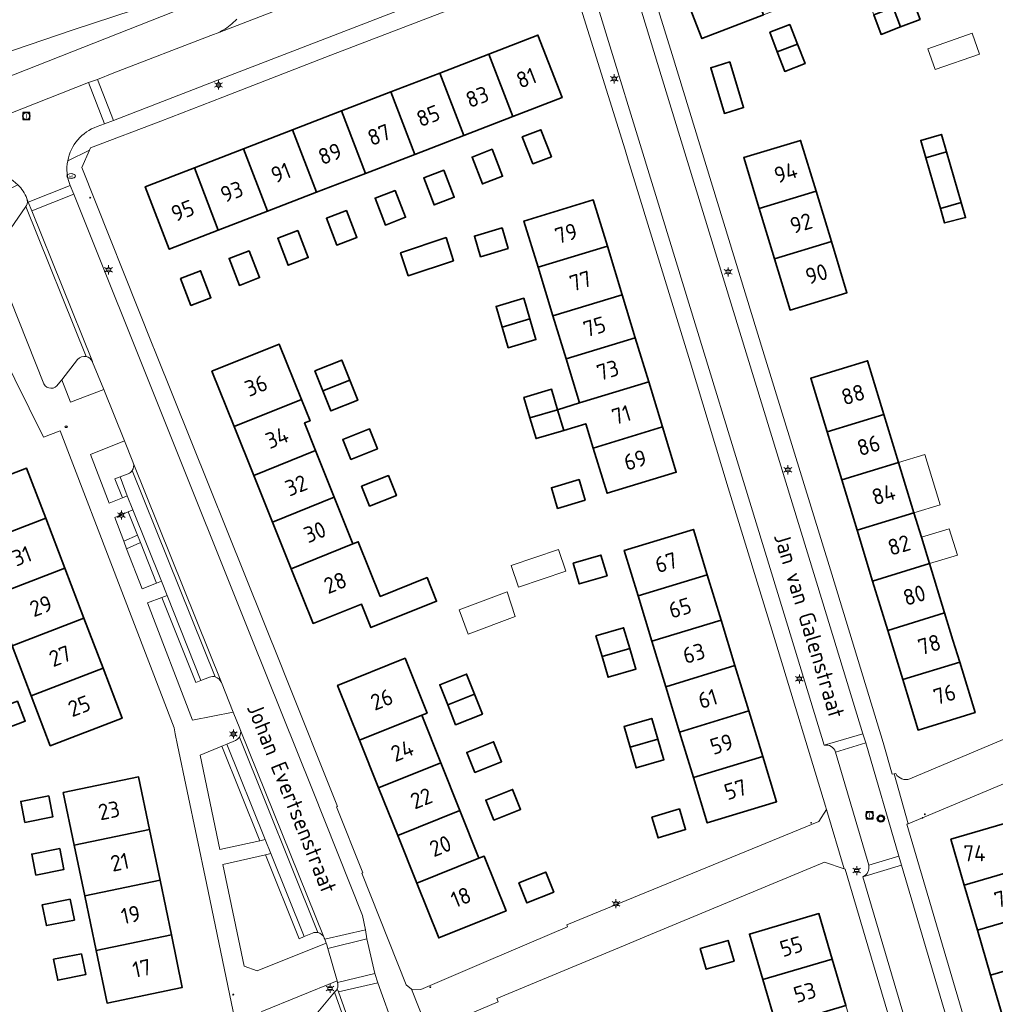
# Model space of a CAD drawing. Header units: metres. Extents: x 140853 to 145288, y 474558 to 480269.
# Tile 263 of 428: x 143783 to 143892, y 479034 to 479144. Entities that reach past the tile are written whole.
import ezdxf
from ezdxf.enums import TextEntityAlignment as Align

# ---------------------------------------------------------------- set-up
doc = ezdxf.new("R2010")
doc.units = ezdxf.units.M
doc.header["$MEASUREMENT"] = 0
for name, color, linetype, lineweight in [('B-WE-GR-BEPLANTING_CULTUUR_HEESTERS-G', 90, 'Continuous', 18), ('B-WE-GR-BOUWLAND-G', 80, 'Continuous', 13), ('B-WE-GR-GRAS_KRUIDENRIJK-G', 80, 'Continuous', 18), ('B-WE-KL-ET_LS_OV_LICHTMAST-S', 190, 'Continuous', 18), ('B-WE-KL-WATER_BRANDLEIDING_PUT-S', 150, 'Continuous', 18), ('B-WE-KL-WATER_PUT-S', 170, 'Continuous', 18), ('B-WE-OG-BEBOUWING-G', 7, 'Continuous', 35), ('B-WE-OG-BEBOUWING_BIJGEBOUW-G', 7, 'Continuous', 18), ('B-WE-OG-BEBOUWING_HUISNUMMER-T18', 10, 'Continuous', 18), ('B-WE-OG-BEBOUWING_STRAATNAAM-T18', 10, 'Continuous', 18), ('B-WE-OG-TERREIN_ERF-G', 7, 'Continuous', 18), ('B-WE-RI-DRAINAGE_PUT-S', 90, 'Continuous', 18), ('B-WE-RI-GWA_RIOOLPUT-S', 30, 'Continuous', 18), ('B-WE-VH-GOOT-G', 170, 'Continuous', 18), ('B-WE-VH-ONVERHARD-G', 252, 'Continuous', 18), ('B-WE-VH-VERHARDING_BETONSTRAATSTEEN-G', 252, 'Continuous', 18), ('B-WE-VH-VERHARDING_STRAATBAKSTEEN-G', 252, 'Continuous', 18), ('B-WE-VH-VERHARDING_TEGEL-G', 252, 'Continuous', 18), ('X-XX-XX-ALGEMEEN-S', 7, 'Continuous', 18)]:
    doc.layers.add(name, color=color, linetype=linetype, lineweight=lineweight)
doc.styles.add('NLCS-ISO', font='txt')

# ---------------------------------------------------------------- blocks, each defined once
blk = doc.blocks.new('SIE-WEG_AFVALBAK_TYPE_01')
for radius in [0.25, 0.156]:
    blk.add_circle((0, 0), radius)
blk = doc.blocks.new('B-SIE-WEG_LICHTMAST-SO')
at = {"ltscale": 0.1}
for p, q in [((-1.1, 0.63), (-2.19, 1.27)), ((0, 1.27), (0, 2.53)), ((1.1, 0.63), (2.19, 1.27)), ((-1.1, -0.63), (-2.19, -1.27)), ((0, -1.27), (0, -2.53)), ((1.1, -0.63), (2.19, -1.27))]:
    blk.add_line(p, q, dxfattribs=at)
at = {"flags": 128}
for points in [[(-1.16, 0.5), (1.16, 0.5)], [(-1.16, -0.5), (1.16, -0.5)]]:
    blk.add_lwpolyline(points, dxfattribs=at)
at = {"ltscale": 0.1}
blk.add_circle((0, 0), 1.27, dxfattribs=at)
at = {"style": 'NLCS-ISO'}
blk.add_attdef('TYPE', text='', height=1.8, dxfattribs=at).set_placement((0, 2.53), align=Align.BOTTOM_CENTER)
blk = doc.blocks.new('SRI-PUT_INSPECTIE-SO')
at = {"lineweight": -3, "flags": 128}
blk.add_lwpolyline([(-2, -2), (2, -2), (2, 2), (-2, 2)], close=True, dxfattribs=at)
at = {"lineweight": -3, "ltscale": 1.5}
blk.add_circle((0, 0), 2, dxfattribs=at)
at = {"ltscale": 0.1, "style": 'NLCS-ISO'}
blk.add_text('I', height=2.5, dxfattribs=at).set_placement((0, -0.01), align=Align.MIDDLE_CENTER)
blk = doc.blocks.new('SKL-WATERLEIDINGPUT-SO')
at = {"color": 0, "linetype": 'ByBlock', "lineweight": 18}
blk.add_ellipse((0, 0), major_axis=(2.5, 0), ratio=0.54, dxfattribs=at)
at = {"color": 0, "linetype": 'ByBlock', "lineweight": 18, "style": 'NLCS-ISO'}
blk.add_text('wl', height=1.8, dxfattribs=at).set_placement((0, 0), align=Align.MIDDLE_CENTER)
blk = doc.blocks.new('SIE-WEG_STRAATPOT_BRANDKRAAN-SO')
blk.add_ellipse((0, 0), major_axis=(-0.729, 0), ratio=0.685994)
at = {"style": 'NLCS-ISO'}
blk.add_text('BR', height=0.4, dxfattribs=at).set_placement((-0.3, -0.15))
blk = doc.blocks.new('SRI-DRAIN_PUT-SO')
at = {"lineweight": -3}
for radius in [2, 1.5]:
    blk.add_circle((0, 0), radius, dxfattribs=at)

msp = doc.modelspace()

# ---------------------------------------------------------------- linework, layer by layer
at = {"layer": 'B-WE-GR-BEPLANTING_CULTUUR_HEESTERS-G', "ltscale": 0.2, "flags": 128}
for points in [[(143794.515, 479092.853), (143795.429, 479093.207), (143795.429, 479093.207, 0.1527418), (143795.876, 479093.56), (143795.876, 479093.56, 0.2370576), (143795.998, 479094.42), (143795.998, 479094.42), (143795.957, 479094.523), (143795.015, 479096.886), (143791.211, 479095.353), (143793.296, 479089.902), (143794.79, 479090.519), (143793.948, 479092.627), (143794.515, 479092.853)], [(143799.209, 479079.36), (143797.578, 479078.743), (143802.619, 479065.625), (143807.193, 479066.522), (143805.854, 479069.854), (143805.854, 479069.854, 0.2268767), (143805.157, 479070.466), (143805.157, 479070.466, 0.1463293), (143804.542, 479070.456), (143804.542, 479070.456), (143803.575, 479070.072), (143802.982, 479069.837), (143799.209, 479079.36)], [(143817.428, 479041.124), (143817.375, 479041.235), (143817.356, 479041.281), (143817.356, 479041.281, 0.242944), (143816.651, 479041.86), (143816.651, 479041.86, 0.1488723), (143816.073, 479041.81), (143816.073, 479041.81), (143815.131, 479041.428), (143814.56, 479041.175), (143810.81, 479050.542), (143806.023, 479049.477), (143808.392, 479038.093), (143809.873, 479037.593), (143817.594, 479040.686), (143817.428, 479041.124)], [(143818.833, 479035.564, 0.1643035), (143818.868, 479036.264), (143818.868, 479036.264), (143818.817, 479036.473), (143810.383, 479033.031), (143809.702, 479031.802), (143812.166, 479019.825), (143818.703, 479021.14), (143815.304, 479030.593), (143815.304, 479030.593, -0.1079524), (143815.339, 479031.399), (143815.339, 479031.399), (143818.531, 479035.175), (143818.786, 479035.471), (143818.833, 479035.564)]]:
    msp.add_lwpolyline(points, format="xyb", close=True, dxfattribs=at)
for points in [[(143794.926, 479085.669), (143796.468, 479086.312), (143795.422, 479088.935), (143793.914, 479088.297), (143794.926, 479085.669)], [(143798.598, 479080.973), (143796.795, 479085.494), (143795.255, 479084.814), (143796.984, 479080.321), (143798.598, 479080.973)], [(143805.897, 479062.716), (143803.48, 479061.711), (143805.675, 479051.151), (143810.144, 479052.133), (143805.897, 479062.716)]]:
    msp.add_lwpolyline(points, close=True, dxfattribs=at)
at = {"layer": 'B-WE-GR-BOUWLAND-G', "ltscale": 0.2, "flags": 128}
msp.add_lwpolyline([(143718.163, 479192.042), (143694.229, 479134.107), (143688.383, 479104.453), (143695.601, 479108.208), (143699.358, 479110.194), (143716.619, 479118.348), (143721.697, 479120.438), (143730.989, 479123.855), (143731.953, 479124.263), (143756.835, 479131.816), (143789.147, 479142.82), (143805.209, 479148.133)], dxfattribs=at)
at = {"layer": 'B-WE-GR-GRAS_KRUIDENRIJK-G', "ltscale": 0.2, "flags": 128}
for points in [[(143805.209, 479148.133), (143789.147, 479142.82), (143756.835, 479131.816), (143731.953, 479124.263), (143730.989, 479123.855), (143721.697, 479120.438), (143716.619, 479118.348), (143699.358, 479110.194), (143695.601, 479108.208), (143688.383, 479104.453), (143694.229, 479134.107), (143718.163, 479192.042)], [(143683.265, 479146.806), (143662.801, 479095.308), (143662.395, 479094.545), (143662.041, 479093.834), (143660.875, 479091.647), (143660.266, 479090.63), (143659.759, 479089.562), (143659.151, 479088.291), (143658.399, 479087.806), (143655.085, 479079.305), (143695.925, 479099.317), (143717.877, 479109.833), (143738.297, 479119.533), (143766.171, 479131.376), (143803.03, 479145.875)], [(143803.03, 479145.875), (143766.171, 479131.376), (143738.297, 479119.533), (143717.877, 479109.833), (143695.925, 479099.317), (143655.085, 479079.305)]]:
    msp.add_lwpolyline(points, dxfattribs=at)
msp.add_lwpolyline([(143651.267, 479072.687), (143669.533, 479081.712), (143670.487, 479082.19), (143681.672, 479087.724), (143682.627, 479088.196), (143720.121, 479106.658), (143722.103, 479107.634), (143723.047, 479108.105), (143737.534, 479115.198), (143738.527, 479115.608), (143775.048, 479130.693), (143776.041, 479131.08), (143790.999, 479136.979), (143791.982, 479137.33), (143793.839, 479138.049), (143804.677, 479142.243), (143805.67, 479142.626), (143805.67, 479142.626, 0.0110132), (143806.032, 479142.831), (143806.032, 479142.831, 0.063256), (143807.591, 479144.056)], format="xyb", dxfattribs=at)
for points in [[(143778.482, 479121.996), (143780.344, 479117.371), (143780.344, 479117.371, -0.1871796), (143780.497, 479118.114), (143780.497, 479118.114), (143783.954, 479123.087), (143784.04, 479123.218), (143784.04, 479123.218, 0.2036097), (143784.086, 479124.004), (143784.086, 479124.004, 0.1037219), (143783.091, 479125.51), (143783.091, 479125.51), (143778.071, 479123.018), (143778.482, 479121.996)], [(143790.734, 479106.312, 0.2785582), (143789.771, 479105.988), (143789.771, 479105.988), (143787.999, 479103.708), (143788.962, 479101.201), (143792.688, 479102.616), (143791.448, 479105.679), (143791.416, 479105.759), (143791.416, 479105.759, 0.2356781), (143790.734, 479106.312)]]:
    msp.add_lwpolyline(points, format="xyb", close=True, dxfattribs=at)
at = {"layer": 'B-WE-OG-BEBOUWING-G', "ltscale": 0.2, "flags": 128}
for points in [[(143864.384, 479150.107), (143857.483, 479147.484), (143859.639, 479141.9), (143866.518, 479144.535), (143865.274, 479147.784), (143864.384, 479150.107)], [(143881.048, 479145.381), (143881.882, 479143.198), (143884.065, 479144.034), (143883.233, 479146.218), (143881.048, 479145.381)], [(143881.882, 479143.198), (143881.048, 479145.381), (143878.863, 479144.544), (143879.699, 479142.361), (143881.882, 479143.198)], [(143868.078, 479140.413), (143870.327, 479141.275), (143869.467, 479143.449), (143867.251, 479142.6), (143868.078, 479140.413)], [(143835.807, 479140.162), (143838.494, 479133.171), (143843.991, 479135.292), (143841.293, 479142.28), (143835.807, 479140.162)], [(143868.078, 479140.413), (143868.905, 479138.227), (143871.186, 479139.101), (143870.327, 479141.275), (143868.078, 479140.413)], [(143838.494, 479133.171), (143835.807, 479140.162), (143830.311, 479138.04), (143832.998, 479131.051), (143838.494, 479133.171)], [(143862.772, 479139.273), (143860.627, 479138.626), (143862.167, 479133.523), (143864.308, 479134.18), (143862.772, 479139.273)], [(143827.501, 479128.93), (143832.998, 479131.051), (143830.311, 479138.04), (143824.815, 479135.918), (143827.501, 479128.93)], [(143824.815, 479135.918), (143819.319, 479133.796), (143822.005, 479126.81), (143827.501, 479128.93), (143824.815, 479135.918)], [(143813.823, 479131.674), (143816.508, 479124.689), (143822.005, 479126.81), (143819.319, 479133.796), (143813.823, 479131.674)], [(143816.508, 479124.689), (143813.823, 479131.674), (143808.327, 479129.553), (143811.012, 479122.569), (143816.508, 479124.689)], [(143840.704, 479127.87), (143842.793, 479128.677), (143841.626, 479131.699), (143839.54, 479130.885), (143840.704, 479127.87)], [(143872.42, 479124.822), (143870.691, 479130.505), (143864.329, 479128.569), (143866.058, 479122.886), (143872.42, 479124.822)], [(143887.008, 479129.235), (143886.447, 479131.166), (143884.125, 479130.493), (143884.693, 479128.536), (143887.008, 479129.235)], [(143808.327, 479129.553), (143802.831, 479127.431), (143805.515, 479120.448), (143811.012, 479122.569), (143808.327, 479129.553)], [(143836.165, 479129.503), (143833.916, 479128.638), (143835.075, 479125.624), (143837.324, 479126.488), (143836.165, 479129.503)], [(143888.655, 479123.556), (143887.008, 479129.235), (143884.693, 479128.536), (143886.331, 479122.892), (143888.655, 479123.556)], [(143802.831, 479127.431), (143797.335, 479125.309), (143800.019, 479118.328), (143805.515, 479120.448), (143802.831, 479127.431)], [(143830.754, 479127.159), (143828.505, 479126.294), (143829.664, 479123.28), (143831.913, 479124.144), (143830.754, 479127.159)], [(143825.307, 479124.909), (143823.058, 479124.044), (143824.217, 479121.03), (143826.466, 479121.894), (143825.307, 479124.909)], [(143874.133, 479119.194), (143872.42, 479124.822), (143866.058, 479122.886), (143867.77, 479117.258), (143874.133, 479119.194)], [(143841.296, 479116.3), (143849.06, 479118.667), (143847.482, 479123.842), (143839.715, 479121.474), (143841.296, 479116.3)], [(143886.331, 479122.892), (143886.804, 479121.262), (143889.148, 479121.857), (143888.655, 479123.556), (143886.331, 479122.892)], [(143819.861, 479122.659), (143817.612, 479121.794), (143818.771, 479118.78), (143821.02, 479119.644), (143819.861, 479122.659)], [(143837.96, 479118.392), (143837.277, 479120.702), (143834.181, 479119.787), (143834.863, 479117.477), (143837.96, 479118.392)], [(143814.414, 479120.409), (143812.165, 479119.544), (143813.324, 479116.53), (143815.573, 479117.394), (143814.414, 479120.409)], [(143825.92, 479117.929), (143826.775, 479115.353), (143831.831, 479117.03), (143831.009, 479119.617), (143825.92, 479117.929)], [(143849.06, 479118.667), (143841.296, 479116.3), (143842.959, 479110.855), (143850.72, 479113.22), (143849.06, 479118.667)], [(143867.77, 479117.258), (143869.516, 479111.521), (143875.878, 479113.457), (143874.133, 479119.194), (143867.77, 479117.258)], [(143808.967, 479118.158), (143806.718, 479117.293), (143807.877, 479114.279), (143810.126, 479115.143), (143808.967, 479118.158)], [(143801.281, 479115.047), (143802.44, 479112.033), (143804.689, 479112.897), (143803.53, 479115.912), (143801.281, 479115.047)], [(143837.29, 479109.61), (143840.387, 479110.525), (143839.705, 479112.836), (143836.608, 479111.921), (143837.29, 479109.61)], [(143842.959, 479110.855), (143844.428, 479106.049), (143852.185, 479108.413), (143850.72, 479113.22), (143842.959, 479110.855)], [(143837.29, 479109.61), (143837.972, 479107.299), (143841.07, 479108.214), (143840.387, 479110.525), (143837.29, 479109.61)], [(143807.279, 479098.472), (143814.821, 479101.5), (143812.327, 479107.692), (143804.792, 479104.666), (143807.279, 479098.472)], [(143844.428, 479106.049), (143845.932, 479101.125), (143853.686, 479103.488), (143852.185, 479108.413), (143844.428, 479106.049)], [(143817.228, 479102.474), (143820.228, 479103.671), (143819.335, 479105.91), (143816.335, 479104.713), (143817.228, 479102.474)], [(143873.649, 479097.89), (143880.018, 479099.836), (143878.185, 479105.836), (143871.816, 479103.89), (143873.649, 479097.89)], [(143820.228, 479103.671), (143817.228, 479102.474), (143818.12, 479100.236), (143821.121, 479101.432), (143820.228, 479103.671)], [(143847.478, 479096.065), (143855.228, 479098.432), (143853.686, 479103.488), (143845.932, 479101.125), (143843.495, 479100.353), (143844.178, 479098.042), (143846.644, 479098.795), (143847.478, 479096.065)], [(143840.398, 479099.438), (143843.495, 479100.353), (143842.813, 479102.663), (143839.716, 479101.748), (143840.398, 479099.438)], [(143814.821, 479101.5), (143807.279, 479098.472), (143809.472, 479093.011), (143816.406, 479095.795), (143815.171, 479098.88), (143815.777, 479099.126), (143814.821, 479101.5)], [(143840.398, 479099.438), (143841.08, 479097.127), (143844.178, 479098.042), (143843.495, 479100.353), (143840.398, 479099.438)], [(143880.018, 479099.836), (143873.649, 479097.89), (143875.289, 479092.522), (143881.658, 479094.468), (143880.018, 479099.836)], [(143820.328, 479094.781), (143823.329, 479095.977), (143822.436, 479098.216), (143819.436, 479097.019), (143820.328, 479094.781)], [(143847.478, 479096.065), (143849.021, 479091.014), (143856.769, 479093.376), (143855.228, 479098.432), (143847.478, 479096.065)], [(143809.472, 479093.011), (143811.566, 479087.794), (143818.498, 479090.568), (143816.406, 479095.795), (143809.472, 479093.011)], [(143883.376, 479088.845), (143881.658, 479094.468), (143875.289, 479092.522), (143877.007, 479086.899), (143883.376, 479088.845)], [(143786.192, 479088.22), (143784.053, 479093.815), (143776.011, 479090.739), (143772.975, 479089.578), (143773.925, 479087.094), (143776.961, 479088.254), (143778.149, 479085.146), (143786.192, 479088.22)], [(143822.442, 479089.555), (143825.443, 479090.751), (143824.55, 479092.99), (143821.55, 479091.793), (143822.442, 479089.555)], [(143846.584, 479090.242), (143845.901, 479092.553), (143842.805, 479091.638), (143843.487, 479089.327), (143846.584, 479090.242)], [(143813.661, 479082.576), (143820.584, 479085.356), (143818.498, 479090.568), (143811.566, 479087.794), (143813.661, 479082.576)], [(143885.119, 479083.141), (143884.219, 479086.088), (143883.376, 479088.845), (143877.007, 479086.899), (143878.75, 479081.195), (143885.119, 479083.141)], [(143788.332, 479082.626), (143786.192, 479088.22), (143778.149, 479085.146), (143780.289, 479079.55), (143788.332, 479082.626)], [(143860.236, 479081.896), (143858.684, 479086.976), (143850.947, 479084.613), (143852.496, 479079.532), (143860.236, 479081.896)], [(143820.584, 479085.356), (143813.661, 479082.576), (143816.12, 479076.452), (143821.53, 479078.624), (143822.592, 479075.979), (143829.951, 479078.934), (143828.889, 479081.579), (143823.637, 479079.47), (143821.178, 479085.595), (143820.584, 479085.356)], [(143849.018, 479081.781), (143848.335, 479084.092), (143845.238, 479083.177), (143845.92, 479080.866), (143849.018, 479081.781)], [(143880.435, 479075.679), (143886.805, 479077.625), (143885.119, 479083.141), (143878.75, 479081.195), (143880.435, 479075.679)], [(143790.471, 479077.031), (143788.332, 479082.626), (143780.289, 479079.55), (143782.429, 479073.955), (143790.471, 479077.031)], [(143852.496, 479079.532), (143854.045, 479074.451), (143861.788, 479076.816), (143860.236, 479081.896), (143852.496, 479079.532)], [(143887.737, 479074.574), (143886.805, 479077.625), (143880.435, 479075.679), (143882.121, 479070.163), (143888.49, 479072.109), (143887.737, 479074.574)], [(143784.568, 479068.36), (143792.61, 479071.436), (143790.471, 479077.031), (143782.429, 479073.955), (143784.568, 479068.36)], [(143854.045, 479074.451), (143855.593, 479069.37), (143863.34, 479071.736), (143861.788, 479076.816), (143854.045, 479074.451)], [(143851.562, 479073.662), (143850.88, 479075.973), (143847.783, 479075.058), (143848.465, 479072.747), (143851.562, 479073.662)], [(143848.465, 479072.747), (143849.147, 479070.437), (143852.245, 479071.352), (143851.562, 479073.662), (143848.465, 479072.747)], [(143828.281, 479066.178), (143828.876, 479066.416), (143826.417, 479072.552), (143818.861, 479069.524), (143821.319, 479063.389), (143828.281, 479066.178)], [(143882.121, 479070.163), (143883.843, 479064.526), (143890.212, 479066.472), (143888.49, 479072.109), (143882.121, 479070.163)], [(143784.568, 479068.36), (143786.707, 479062.766), (143794.75, 479065.841), (143792.61, 479071.436), (143784.568, 479068.36)], [(143864.892, 479066.657), (143863.34, 479071.736), (143855.593, 479069.37), (143857.142, 479064.29), (143864.892, 479066.657)], [(143831.187, 479067.348), (143834.187, 479068.545), (143833.294, 479070.784), (143830.294, 479069.587), (143831.187, 479067.348)], [(143783.053, 479067.767), (143780.069, 479066.64), (143780.904, 479064.401), (143783.898, 479065.531), (143783.053, 479067.767)], [(143834.187, 479068.545), (143831.187, 479067.348), (143832.079, 479065.11), (143835.08, 479066.306), (143834.187, 479068.545)], [(143857.142, 479064.29), (143858.691, 479059.209), (143866.444, 479061.577), (143864.892, 479066.657), (143857.142, 479064.29)], [(143823.456, 479058.056), (143830.415, 479060.845), (143828.281, 479066.178), (143821.319, 479063.389), (143823.456, 479058.056)], [(143854.702, 479063.514), (143854.02, 479065.824), (143850.923, 479064.909), (143851.605, 479062.599), (143854.702, 479063.514)], [(143851.605, 479062.599), (143852.287, 479060.288), (143855.385, 479061.203), (143854.702, 479063.514), (143851.605, 479062.599)], [(143834.213, 479059.776), (143837.214, 479060.972), (143836.321, 479063.211), (143833.321, 479062.014), (143834.213, 479059.776)], [(143866.444, 479061.577), (143858.691, 479059.209), (143860.24, 479054.127), (143867.996, 479056.497), (143866.444, 479061.577)], [(143823.456, 479058.056), (143825.592, 479052.724), (143832.548, 479055.511), (143830.415, 479060.845), (143823.456, 479058.056)], [(143797.808, 479053.39), (143796.583, 479059.276), (143788.155, 479057.521), (143789.38, 479051.634), (143797.808, 479053.39)], [(143836.347, 479054.443), (143839.348, 479055.639), (143838.455, 479057.878), (143835.455, 479056.681), (143836.347, 479054.443)], [(143786.534, 479057.158), (143783.406, 479056.531), (143783.865, 479054.186), (143787.003, 479054.814), (143786.534, 479057.158)], [(143854.034, 479054.765), (143854.74, 479052.45), (143857.82, 479053.389), (143857.114, 479055.704), (143854.034, 479054.765)], [(143834.682, 479050.178), (143832.548, 479055.511), (143825.592, 479052.724), (143827.729, 479047.392), (143834.682, 479050.178)], [(143902.224, 479051.027), (143901.563, 479053.291), (143896.128, 479051.704), (143895.29, 479054.573), (143887.505, 479052.3), (143889.003, 479047.168), (143902.224, 479051.027)], [(143789.38, 479051.634), (143790.56, 479045.968), (143798.988, 479047.723), (143797.808, 479053.39), (143789.38, 479051.634)], [(143787.759, 479051.272), (143784.631, 479050.645), (143785.091, 479048.3), (143788.229, 479048.928), (143787.759, 479051.272)], [(143827.729, 479047.392), (143830.188, 479041.255), (143837.726, 479044.276), (143835.267, 479050.411), (143834.682, 479050.178), (143827.729, 479047.392)], [(143890.478, 479042.115), (143898.263, 479044.388), (143897.457, 479047.151), (143902.892, 479048.738), (143902.224, 479051.027), (143889.003, 479047.168), (143890.478, 479042.115)], [(143843.053, 479046.384), (143842.16, 479048.623), (143839.16, 479047.426), (143840.052, 479045.188), (143843.053, 479046.384)], [(143800.259, 479041.617), (143798.988, 479047.723), (143790.56, 479045.968), (143791.831, 479039.862), (143800.259, 479041.617)], [(143788.938, 479045.606), (143785.811, 479044.979), (143786.27, 479042.634), (143789.408, 479043.262), (143788.938, 479045.606)], [(143866.452, 479036.614), (143874.233, 479038.903), (143872.739, 479043.98), (143864.958, 479041.691), (143866.452, 479036.614)], [(143898.263, 479044.388), (143890.478, 479042.115), (143891.94, 479037.106), (143899.725, 479039.379), (143898.263, 479044.388)], [(143791.831, 479039.862), (143793.056, 479033.975), (143801.485, 479035.731), (143800.259, 479041.617), (143791.831, 479039.862)], [(143863.243, 479038.664), (143862.56, 479040.985), (143859.451, 479040.071), (143860.134, 479037.749), (143863.243, 479038.664)], [(143790.21, 479039.499), (143787.082, 479038.872), (143787.541, 479036.527), (143790.679, 479037.155), (143790.21, 479039.499)], [(143901.213, 479034.284), (143899.725, 479039.379), (143891.94, 479037.106), (143893.428, 479032.011), (143901.213, 479034.284)], [(143867.984, 479031.405), (143875.765, 479033.694), (143874.233, 479038.903), (143866.452, 479036.614), (143867.984, 479031.405)]]:
    msp.add_lwpolyline(points, close=True, dxfattribs=at)
at = {"layer": 'B-WE-OG-BEBOUWING_BIJGEBOUW-G', "ltscale": 0.2, "flags": 128}
for points in [[(143889.896, 479142.481), (143884.928, 479140.745), (143885.746, 479138.429), (143890.706, 479140.163), (143889.896, 479142.481)], [(143883.376, 479088.845), (143886.288, 479089.734), (143884.603, 479095.367), (143881.658, 479094.468), (143883.376, 479088.845)], [(143884.219, 479086.088), (143885.119, 479083.141), (143888.245, 479084.096), (143887.315, 479087.033), (143884.219, 479086.088)], [(143843.598, 479084.721), (143838.301, 479082.938), (143839.118, 479080.51), (143844.415, 479082.292), (143843.598, 479084.721)], [(143832.456, 479077.968), (143833.477, 479075.246), (143838.757, 479077.226), (143837.858, 479079.994), (143832.456, 479077.968)]]:
    msp.add_lwpolyline(points, close=True, dxfattribs=at)
at = {"layer": 'B-WE-OG-TERREIN_ERF-G', "ltscale": 0.2, "flags": 128}
for points in [[(143885.953, 479151.979), (143879.475, 479149.498), (143872.998, 479147.017), (143866.518, 479144.535), (143859.639, 479141.9), (143857.483, 479147.484), (143864.384, 479150.107), (143864.025, 479151.041), (143870.5, 479153.526), (143876.976, 479156.011), (143883.452, 479158.496), (143889.927, 479160.981), (143896.441, 479163.481), (143896.799, 479162.548), (143903.697, 479165.195), (143905.826, 479159.591), (143898.942, 479156.954), (143892.43, 479154.46), (143885.953, 479151.979)], [(143883.233, 479146.218), (143884.065, 479144.034), (143881.882, 479143.198), (143879.699, 479142.361), (143878.863, 479144.544), (143878.027, 479146.727), (143880.214, 479147.565), (143882.401, 479148.403), (143883.233, 479146.218)], [(143870.327, 479141.275), (143871.186, 479139.101), (143868.905, 479138.227), (143868.078, 479140.413), (143867.251, 479142.6), (143869.467, 479143.449), (143870.327, 479141.275)], [(143802.831, 479127.431), (143808.327, 479129.553), (143813.823, 479131.674), (143819.319, 479133.796), (143824.815, 479135.918), (143830.311, 479138.04), (143835.807, 479140.162), (143841.293, 479142.28), (143843.991, 479135.292), (143838.494, 479133.171), (143832.998, 479131.051), (143827.501, 479128.93), (143822.005, 479126.81), (143816.508, 479124.689), (143811.012, 479122.569), (143805.515, 479120.448), (143800.019, 479118.328), (143797.335, 479125.309), (143802.831, 479127.431)], [(143862.772, 479139.273), (143864.308, 479134.18), (143862.167, 479133.523), (143860.627, 479138.626), (143862.772, 479139.273)], [(143840.704, 479127.87), (143839.54, 479130.885), (143841.626, 479131.699), (143842.793, 479128.677), (143840.704, 479127.87)], [(143874.133, 479119.194), (143875.878, 479113.457), (143869.516, 479111.521), (143867.77, 479117.258), (143866.058, 479122.886), (143864.329, 479128.569), (143870.691, 479130.505), (143872.42, 479124.822), (143874.133, 479119.194)], [(143888.655, 479123.556), (143889.148, 479121.857), (143886.804, 479121.262), (143886.331, 479122.892), (143884.693, 479128.536), (143884.125, 479130.493), (143886.447, 479131.166), (143887.008, 479129.235), (143888.655, 479123.556)], [(143836.165, 479129.503), (143837.324, 479126.488), (143835.075, 479125.624), (143833.916, 479128.638), (143836.165, 479129.503)], [(143830.754, 479127.159), (143831.913, 479124.144), (143829.664, 479123.28), (143828.505, 479126.294), (143830.754, 479127.159)], [(143825.307, 479124.909), (143826.466, 479121.894), (143824.217, 479121.03), (143823.058, 479124.044), (143825.307, 479124.909)], [(143855.228, 479098.432), (143856.769, 479093.376), (143849.021, 479091.014), (143847.478, 479096.065), (143846.644, 479098.795), (143844.178, 479098.042), (143841.08, 479097.127), (143840.398, 479099.438), (143839.716, 479101.748), (143842.813, 479102.663), (143843.495, 479100.353), (143845.932, 479101.125), (143844.428, 479106.049), (143842.959, 479110.855), (143841.296, 479116.3), (143839.715, 479121.474), (143847.482, 479123.842), (143849.06, 479118.667), (143850.72, 479113.22), (143852.185, 479108.413), (143853.686, 479103.488), (143855.228, 479098.432)], [(143819.861, 479122.659), (143821.02, 479119.644), (143818.771, 479118.78), (143817.612, 479121.794), (143819.861, 479122.659)], [(143837.96, 479118.392), (143834.863, 479117.477), (143834.181, 479119.787), (143837.277, 479120.702), (143837.96, 479118.392)], [(143814.414, 479120.409), (143815.573, 479117.394), (143813.324, 479116.53), (143812.165, 479119.544), (143814.414, 479120.409)], [(143825.92, 479117.929), (143831.009, 479119.617), (143831.831, 479117.03), (143826.775, 479115.353), (143825.92, 479117.929)], [(143808.967, 479118.158), (143810.126, 479115.143), (143807.877, 479114.279), (143806.718, 479117.293), (143808.967, 479118.158)], [(143801.281, 479115.047), (143803.53, 479115.912), (143804.689, 479112.897), (143802.44, 479112.033), (143801.281, 479115.047)], [(143840.387, 479110.525), (143841.07, 479108.214), (143837.972, 479107.299), (143837.29, 479109.61), (143836.608, 479111.921), (143839.705, 479112.836), (143840.387, 479110.525)], [(143811.566, 479087.794), (143809.472, 479093.011), (143807.279, 479098.472), (143804.792, 479104.666), (143812.327, 479107.692), (143814.821, 479101.5), (143815.777, 479099.126), (143815.171, 479098.88), (143816.406, 479095.795), (143818.498, 479090.568), (143820.584, 479085.356), (143821.178, 479085.595), (143823.637, 479079.47), (143828.889, 479081.579), (143829.951, 479078.934), (143822.592, 479075.979), (143821.53, 479078.624), (143816.12, 479076.452), (143813.661, 479082.576), (143811.566, 479087.794)], [(143820.228, 479103.671), (143821.121, 479101.432), (143818.12, 479100.236), (143817.228, 479102.474), (143816.335, 479104.713), (143819.335, 479105.91), (143820.228, 479103.671)], [(143886.805, 479077.625), (143887.737, 479074.574), (143888.49, 479072.109), (143890.212, 479066.472), (143883.843, 479064.526), (143882.121, 479070.163), (143880.435, 479075.679), (143878.75, 479081.195), (143877.007, 479086.899), (143875.289, 479092.522), (143873.649, 479097.89), (143871.816, 479103.89), (143878.185, 479105.836), (143880.018, 479099.836), (143881.658, 479094.468), (143883.376, 479088.845), (143884.219, 479086.088), (143885.119, 479083.141), (143886.805, 479077.625)], [(143820.328, 479094.781), (143819.436, 479097.019), (143822.436, 479098.216), (143823.329, 479095.977), (143820.328, 479094.781)], [(143788.332, 479082.626), (143790.471, 479077.031), (143792.61, 479071.436), (143794.75, 479065.841), (143786.707, 479062.766), (143784.568, 479068.36), (143782.429, 479073.955), (143780.289, 479079.55), (143778.149, 479085.146), (143776.961, 479088.254), (143773.925, 479087.094), (143772.975, 479089.578), (143776.011, 479090.739), (143784.053, 479093.815), (143786.192, 479088.22), (143788.332, 479082.626)], [(143822.442, 479089.555), (143821.55, 479091.793), (143824.55, 479092.99), (143825.443, 479090.751), (143822.442, 479089.555)], [(143846.584, 479090.242), (143843.487, 479089.327), (143842.805, 479091.638), (143845.901, 479092.553), (143846.584, 479090.242)], [(143855.593, 479069.37), (143854.045, 479074.451), (143852.496, 479079.532), (143850.947, 479084.613), (143858.684, 479086.976), (143860.236, 479081.896), (143861.788, 479076.816), (143863.34, 479071.736), (143864.892, 479066.657), (143866.444, 479061.577), (143867.996, 479056.497), (143860.24, 479054.127), (143858.691, 479059.209), (143857.142, 479064.29), (143855.593, 479069.37)], [(143849.018, 479081.781), (143845.92, 479080.866), (143845.238, 479083.177), (143848.335, 479084.092), (143849.018, 479081.781)], [(143851.562, 479073.662), (143852.245, 479071.352), (143849.147, 479070.437), (143848.465, 479072.747), (143847.783, 479075.058), (143850.88, 479075.973), (143851.562, 479073.662)], [(143821.319, 479063.389), (143818.861, 479069.524), (143826.417, 479072.552), (143828.876, 479066.416), (143828.281, 479066.178), (143830.415, 479060.845), (143832.548, 479055.511), (143834.682, 479050.178), (143835.267, 479050.411), (143837.726, 479044.276), (143830.188, 479041.255), (143827.729, 479047.392), (143825.592, 479052.724), (143823.456, 479058.056), (143821.319, 479063.389)], [(143831.187, 479067.348), (143830.294, 479069.587), (143833.294, 479070.784), (143834.187, 479068.545), (143835.08, 479066.306), (143832.079, 479065.11), (143831.187, 479067.348)], [(143783.053, 479067.767), (143783.898, 479065.531), (143780.904, 479064.401), (143780.069, 479066.64), (143783.053, 479067.767)], [(143854.702, 479063.514), (143855.385, 479061.203), (143852.287, 479060.288), (143851.605, 479062.599), (143850.923, 479064.909), (143854.02, 479065.824), (143854.702, 479063.514)], [(143834.213, 479059.776), (143833.321, 479062.014), (143836.321, 479063.211), (143837.214, 479060.972), (143834.213, 479059.776)], [(143789.38, 479051.634), (143788.155, 479057.521), (143796.583, 479059.276), (143797.808, 479053.39), (143798.988, 479047.723), (143800.259, 479041.617), (143801.485, 479035.731), (143793.056, 479033.975), (143791.831, 479039.862), (143790.56, 479045.968), (143789.38, 479051.634)], [(143836.347, 479054.443), (143835.455, 479056.681), (143838.455, 479057.878), (143839.348, 479055.639), (143836.347, 479054.443)], [(143786.534, 479057.158), (143787.003, 479054.814), (143783.865, 479054.186), (143783.406, 479056.531), (143786.534, 479057.158)], [(143854.034, 479054.765), (143857.114, 479055.704), (143857.82, 479053.389), (143854.74, 479052.45), (143854.034, 479054.765)], [(143899.725, 479039.379), (143901.213, 479034.284), (143902.037, 479031.459), (143907.567, 479033.073), (143908.941, 479028.366), (143902.634, 479026.525), (143901.962, 479028.829), (143894.954, 479026.783), (143893.428, 479032.011), (143891.94, 479037.106), (143890.478, 479042.115), (143889.003, 479047.168), (143887.505, 479052.3), (143895.29, 479054.573), (143896.128, 479051.704), (143901.563, 479053.291), (143902.224, 479051.027), (143902.892, 479048.738), (143897.457, 479047.151), (143898.263, 479044.388), (143899.725, 479039.379)], [(143787.759, 479051.272), (143788.229, 479048.928), (143785.091, 479048.3), (143784.631, 479050.645), (143787.759, 479051.272)], [(143843.053, 479046.384), (143840.052, 479045.188), (143839.16, 479047.426), (143842.16, 479048.623), (143843.053, 479046.384)], [(143788.938, 479045.606), (143789.408, 479043.262), (143786.27, 479042.634), (143785.811, 479044.979), (143788.938, 479045.606)], [(143872.427, 479016.304), (143870.913, 479021.451), (143869.44, 479026.458), (143867.984, 479031.405), (143866.452, 479036.614), (143864.958, 479041.691), (143872.739, 479043.98), (143874.233, 479038.903), (143875.765, 479033.694), (143877.22, 479028.748), (143878.694, 479023.74), (143880.208, 479018.593), (143881.702, 479013.516), (143883.195, 479008.438), (143884.689, 479003.361), (143876.909, 479001.072), (143875.415, 479006.149), (143873.921, 479011.227), (143872.427, 479016.304)], [(143863.243, 479038.664), (143860.134, 479037.749), (143859.451, 479040.071), (143862.56, 479040.985), (143863.243, 479038.664)], [(143790.21, 479039.499), (143790.679, 479037.155), (143787.541, 479036.527), (143787.082, 479038.872), (143790.21, 479039.499)]]:
    msp.add_lwpolyline(points, close=True, dxfattribs=at)
for points in [[(143853.018, 479150.694), (143856.318, 479140.098), (143866.47, 479106.98), (143874.173, 479081.954), (143879.915, 479063.127), (143880.941, 479059.592), (143881.167, 479059.621), (143881.334, 479059.642), (143881.334, 479059.642, 0.359418), (143882.929, 479059.057), (143882.929, 479059.057), (143904.977, 479068.348), (143907.422, 479069.378), (143924.688, 479076.654), (143928.127, 479078.133), (143929.199, 479079.364), (143929.286, 479081.23), (143920.836, 479113.988), (143916.822, 479130.017), (143916.136, 479132.648), (143916.031, 479132.601), (143910.967, 479152.239)], [(143776.07, 478946.577), (143818.984, 478948.766), (143818.984, 478948.766, 0.1890863), (143822.427, 478950.749), (143822.427, 478950.749, 0.1963668), (143823.437, 478954.386), (143823.437, 478954.386), (143818.223, 478979.751), (143810.165, 479018.661), (143804.196, 479047.407), (143800.958, 479062.842), (143800.691, 479064.114), (143800.556, 479064.757), (143794.725, 479080.032), (143787.829, 479098.009), (143785.933, 479097.282), (143774.673, 479120.012)]]:
    msp.add_lwpolyline(points, format="xyb", dxfattribs=at)
for points in [[(143842.894, 479149.534), (143818.112, 479140.021), (143806.038, 479135.347), (143799.081, 479132.652), (143791.221, 479129.666), (143791.111, 479129.417), (143790.242, 479127.454), (143798.121, 479107.703), (143798.455, 479106.866), (143812.575, 479071.655), (143812.909, 479070.82), (143818.859, 479055.964), (143818.725, 479055.927), (143821.682, 479048.534), (143821.576, 479048.499), (143826.537, 479036.018), (143827.128, 479035.546), (143827.128, 479035.546), (143827.249, 479035.449), (143828.184, 479035.474), (143835.754, 479038.735), (143844.601, 479042.521), (143844.525, 479042.73), (143872.74, 479054.298), (143873.578, 479055.629), (143873.465, 479056.006), (143867.898, 479074.264), (143862.58, 479091.607), (143858.317, 479105.711), (143851.401, 479128.291), (143851.047, 479129.438), (143845.173, 479148.321)], [(143904.977, 479063.345), (143882.735, 479054.046), (143882.586, 479053.984), (143891.598, 479023.353), (143898.562, 478999.743)], [(143880.965, 479031.103), (143878.219, 479040.377), (143875.68, 479048.954), (143875.576, 479048.989), (143873.345, 479049.741), (143852.982, 479041.275), (143851.313, 479040.579), (143836.696, 479034.501), (143836.82, 479034.123), (143831.031, 479031.651)]]:
    msp.add_lwpolyline(points, dxfattribs=at)
at = {"layer": 'B-WE-VH-GOOT-G', "ltscale": 0.2, "flags": 128}
for points in [[(143784.643, 479122.602), (143791.416, 479105.759)], [(143795.998, 479094.42), (143805.854, 479069.854)], [(143807.971, 479064.579), (143817.356, 479041.281)], [(143818.977, 479035.223), (143827.154, 479012.242)]]:
    msp.add_lwpolyline(points, dxfattribs=at)
at = {"layer": 'B-WE-VH-ONVERHARD-G', "ltscale": 0.2, "flags": 128}
msp.add_lwpolyline([(143807.591, 479144.056, -0.063256), (143806.032, 479142.831), (143806.032, 479142.831, -0.0110132), (143805.67, 479142.626), (143805.67, 479142.626), (143818.856, 479147.718)], format="xyb", dxfattribs=at)
at = {"layer": 'B-WE-VH-VERHARDING_BETONSTRAATSTEEN-G', "ltscale": 0.2, "flags": 128}
for points in [[(143805.223, 479137.175), (143836.811, 479149.347), (143835.049, 479153.945), (143818.856, 479147.718), (143805.67, 479142.626), (143804.677, 479142.243), (143793.839, 479138.049), (143791.982, 479137.33), (143793.768, 479132.738), (143805.223, 479137.175)], [(143854.487, 479124.352), (143868.858, 479077.492), (143873.325, 479062.815), (143877.655, 479064.114), (143873.174, 479078.773), (143857.174, 479130.935), (143851.899, 479148.152), (143847.581, 479146.827), (143854.487, 479124.352)], [(143791.982, 479137.33), (143790.999, 479136.979), (143792.78, 479132.364), (143793.768, 479132.738), (143791.982, 479137.33)], [(143788.923, 479125.459), (143784.231, 479123.599), (143784.643, 479122.602), (143789.348, 479124.494), (143788.923, 479125.459)], [(143874.587, 479062.062), (143878.31, 479049.412), (143881.696, 479050.42), (143877.981, 479063.096), (143874.587, 479062.062)], [(143875.576, 479048.989), (143873.578, 479055.629), (143872.74, 479054.298), (143844.525, 479042.73), (143844.601, 479042.521), (143835.754, 479038.735), (143828.184, 479035.474), (143827.249, 479035.449), (143827.128, 479035.546), (143829.401, 479029.792), (143831.031, 479031.651), (143836.82, 479034.123), (143836.696, 479034.501), (143851.313, 479040.579), (143852.982, 479041.275), (143873.345, 479049.741), (143875.576, 479048.989)], [(143817.776, 479040.097), (143822.139, 479041.16), (143821.978, 479042.17), (143817.428, 479041.124), (143817.594, 479040.686), (143817.667, 479040.496), (143817.776, 479040.097)], [(143818.868, 479036.264), (143823.042, 479037.281), (143822.139, 479041.16), (143817.776, 479040.097), (143818.817, 479036.473), (143818.868, 479036.264)]]:
    msp.add_lwpolyline(points, close=True, dxfattribs=at)
for points in [[(143836.811, 479149.347), (143805.223, 479137.175), (143793.768, 479132.738), (143792.78, 479132.364), (143791.941, 479132.037), (143791.941, 479132.037, 0.2698867), (143788.656, 479128.216), (143788.656, 479128.216), (143791.111, 479129.417), (143791.221, 479129.666), (143799.081, 479132.652), (143806.038, 479135.347), (143818.112, 479140.021), (143842.894, 479149.534), (143845.485, 479150.453), (143845.485, 479150.453, 0.2479276), (143841.058, 479150.975), (143841.058, 479150.975), (143837.8, 479149.727), (143836.811, 479149.347)], [(143784.086, 479124.004), (143784.231, 479123.599), (143788.923, 479125.459), (143788.923, 479125.459, -0.141072), (143788.656, 479128.216), (143788.656, 479128.216, -0.2698867), (143791.941, 479132.037), (143791.941, 479132.037), (143792.78, 479132.364), (143790.999, 479136.979), (143776.041, 479131.08), (143777.944, 479126.598), (143777.944, 479126.598, -0.3038818), (143783.091, 479125.51), (143783.091, 479125.51, -0.1037219), (143784.086, 479124.004)], [(143791.416, 479105.759), (143791.448, 479105.679), (143792.688, 479102.616), (143795.015, 479096.886), (143795.957, 479094.523), (143795.998, 479094.42), (143795.998, 479094.42, -0.2370576), (143795.876, 479093.56), (143795.876, 479093.56), (143805.157, 479070.466), (143805.157, 479070.466, -0.2268767), (143805.854, 479069.854), (143805.854, 479069.854), (143807.193, 479066.522), (143807.921, 479064.704), (143807.971, 479064.579), (143807.971, 479064.579, -0.2225284), (143807.869, 479063.734), (143807.869, 479063.734), (143816.651, 479041.86), (143816.651, 479041.86, -0.242944), (143817.356, 479041.281), (143817.356, 479041.281), (143817.375, 479041.235), (143817.428, 479041.124), (143821.978, 479042.17), (143821.668, 479043.774), (143816.069, 479057.845), (143809.194, 479074.926), (143789.348, 479124.494), (143784.643, 479122.602), (143784.231, 479123.599), (143784.086, 479124.004), (143784.086, 479124.004, -0.2036097), (143784.04, 479123.218), (143784.04, 479123.218), (143783.954, 479123.087), (143790.734, 479106.312), (143790.734, 479106.312, -0.2356781), (143791.416, 479105.759)], [(143789.771, 479105.988, -0.2785582), (143790.734, 479106.312), (143790.734, 479106.312), (143783.954, 479123.087), (143780.497, 479118.114), (143780.497, 479118.114, 0.1871796), (143780.344, 479117.371), (143780.344, 479117.371), (143785.989, 479103.253), (143785.989, 479103.253, 0.5735605), (143787.607, 479103.209), (143787.607, 479103.209), (143787.999, 479103.708), (143789.771, 479105.988)], [(143799.789, 479079.593), (143803.575, 479070.072), (143804.542, 479070.456), (143804.542, 479070.456, -0.1463293), (143805.157, 479070.466), (143805.157, 479070.466), (143795.876, 479093.56), (143795.876, 479093.56, -0.1527418), (143795.429, 479093.207), (143795.429, 479093.207), (143794.515, 479092.853), (143795.33, 479090.742), (143795.938, 479089.164), (143799.158, 479081.178), (143799.789, 479079.593)], [(143807.869, 479063.734, -0.1459947), (143807.431, 479063.35), (143807.431, 479063.35), (143806.472, 479062.931), (143810.763, 479052.281), (143811.408, 479050.708), (143815.131, 479041.428), (143816.073, 479041.81), (143816.073, 479041.81, -0.1488723), (143816.651, 479041.86), (143816.651, 479041.86), (143807.869, 479063.734)], [(143874.587, 479062.062), (143877.981, 479063.096), (143877.655, 479064.114), (143873.325, 479062.815), (143873.325, 479062.815, -0.4015645), (143874.587, 479062.062)], [(143881.696, 479050.42), (143878.31, 479049.412), (143878.31, 479049.412, -0.3529573), (143877.663, 479048.105), (143877.663, 479048.105), (143881.991, 479049.419), (143881.696, 479050.42)], [(143903.71, 478974.725), (143903.985, 478974.802), (143900.644, 478986.047), (143894.959, 479005.416), (143881.991, 479049.419), (143877.663, 479048.105), (143884.364, 479025.392), (143891.591, 479000.809), (143898.544, 478977.385), (143898.544, 478977.385, -0.1486735), (143898.354, 478974.883), (143898.354, 478974.883, -0.2164593), (143895.805, 478972.401), (143895.805, 478972.401), (143897.305, 478972.931), (143903.71, 478974.725)], [(143823.384, 479036.219), (143823.042, 479037.281), (143818.868, 479036.264), (143818.868, 479036.264, -0.1643035), (143818.833, 479035.564), (143818.833, 479035.564), (143818.977, 479035.223), (143823.384, 479036.219)], [(143815.339, 479031.399, 0.1079524), (143815.304, 479030.593), (143815.304, 479030.593), (143818.703, 479021.14), (143819.288, 479019.501), (143822.375, 479010.898), (143822.375, 479010.898, 0.4383928), (143823.523, 479010.329), (143823.523, 479010.329), (143823.658, 479010.394), (143825.475, 479012.564), (143825.475, 479012.564, -0.2732776), (143826.449, 479012.862), (143826.449, 479012.862), (143818.531, 479035.175), (143815.339, 479031.399)]]:
    msp.add_lwpolyline(points, format="xyb", close=True, dxfattribs=at)
for points in [[(143898.562, 478999.743), (143891.598, 479023.353), (143882.586, 479053.984), (143882.735, 479054.046), (143882.735, 479054.046), (143881.167, 479059.621), (143880.941, 479059.592), (143879.915, 479063.127), (143874.173, 479081.954), (143866.47, 479106.98), (143856.318, 479140.098), (143853.018, 479150.694)], [(143845.173, 479148.321), (143851.047, 479129.438), (143851.401, 479128.291), (143858.317, 479105.711), (143862.58, 479091.607), (143867.898, 479074.264), (143873.465, 479056.006), (143873.578, 479055.629), (143875.576, 479048.989), (143875.68, 479048.954), (143878.219, 479040.377), (143880.965, 479031.103), (143880.854, 479031.029), (143889.508, 479001.594), (143889.834, 479000.487), (143897.074, 478975.944)], [(143851.899, 479148.152), (143857.174, 479130.935), (143873.174, 479078.773), (143877.655, 479064.114), (143877.981, 479063.096), (143881.696, 479050.42), (143881.991, 479049.419), (143894.959, 479005.416)], [(143774.673, 479120.012), (143785.933, 479097.282), (143787.829, 479098.009), (143794.725, 479080.032), (143800.556, 479064.757), (143800.691, 479064.114), (143800.691, 479064.114), (143800.958, 479062.842), (143804.196, 479047.407), (143810.165, 479018.661)], [(143827.168, 479025.651), (143823.384, 479036.219), (143818.977, 479035.223), (143818.833, 479035.564), (143818.786, 479035.471), (143818.531, 479035.175), (143826.449, 479012.862)]]:
    msp.add_lwpolyline(points, dxfattribs=at)
for points in [[(143898.544, 478977.385), (143891.591, 479000.809), (143884.364, 479025.392), (143877.663, 479048.105), (143877.663, 479048.105, 0.3529573), (143878.31, 479049.412), (143878.31, 479049.412), (143874.587, 479062.062), (143874.587, 479062.062, 0.4015645), (143873.325, 479062.815), (143873.325, 479062.815), (143868.858, 479077.492), (143854.487, 479124.352), (143847.581, 479146.827)], [(143810.383, 479033.031), (143818.817, 479036.473), (143817.776, 479040.097), (143817.667, 479040.496), (143817.594, 479040.686), (143809.873, 479037.593), (143808.392, 479038.093), (143806.023, 479049.477), (143810.81, 479050.542), (143811.408, 479050.708), (143810.763, 479052.281), (143810.144, 479052.133), (143805.675, 479051.151), (143803.48, 479061.711), (143805.897, 479062.716), (143806.472, 479062.931), (143807.431, 479063.35), (143807.431, 479063.35, 0.1459947), (143807.869, 479063.734), (143807.869, 479063.734, 0.2225284), (143807.971, 479064.579), (143807.971, 479064.579), (143807.921, 479064.704), (143807.193, 479066.522), (143802.619, 479065.625), (143797.578, 479078.743), (143799.209, 479079.36), (143799.789, 479079.593), (143799.158, 479081.178), (143798.598, 479080.973), (143796.984, 479080.321), (143795.255, 479084.814), (143794.926, 479085.669), (143793.914, 479088.297), (143795.422, 479088.935), (143795.938, 479089.164), (143795.33, 479090.742), (143794.79, 479090.519), (143793.296, 479089.902), (143791.211, 479095.353), (143795.015, 479096.886), (143792.688, 479102.616), (143788.962, 479101.201), (143787.999, 479103.708), (143787.607, 479103.209), (143787.607, 479103.209, -0.5735605), (143785.989, 479103.253), (143785.989, 479103.253), (143780.344, 479117.371)]]:
    msp.add_lwpolyline(points, format="xyb", dxfattribs=at)
at = {"layer": 'B-WE-VH-VERHARDING_STRAATBAKSTEEN-G', "ltscale": 0.2, "flags": 128}
msp.add_lwpolyline([(143829.401, 479029.792), (143827.128, 479035.546), (143826.537, 479036.018), (143821.576, 479048.499), (143821.682, 479048.534), (143818.725, 479055.927), (143818.859, 479055.964), (143812.909, 479070.82), (143812.575, 479071.655), (143798.455, 479106.866), (143798.121, 479107.703), (143790.242, 479127.454), (143791.111, 479129.417), (143788.656, 479128.216), (143788.656, 479128.216, 0.141072), (143788.923, 479125.459), (143788.923, 479125.459), (143789.348, 479124.494), (143809.194, 479074.926), (143816.069, 479057.845), (143821.668, 479043.774), (143821.978, 479042.17), (143822.139, 479041.16), (143823.042, 479037.281), (143823.384, 479036.219), (143827.168, 479025.651)], format="xyb", dxfattribs=at)
msp.add_lwpolyline([(143881.167, 479059.621), (143882.735, 479054.046), (143904.977, 479063.345), (143924.189, 479071.378), (143929.865, 479073.774), (143931.535, 479072.996), (143929.398, 479080.703), (143929.286, 479081.23), (143929.199, 479079.364), (143928.127, 479078.133), (143924.688, 479076.654), (143907.422, 479069.378), (143904.977, 479068.348), (143882.929, 479059.057), (143882.929, 479059.057, -0.359418), (143881.334, 479059.642), (143881.334, 479059.642), (143881.167, 479059.621)], format="xyb", close=True, dxfattribs=at)
at = {"layer": 'B-WE-VH-VERHARDING_TEGEL-G', "ltscale": 0.2, "flags": 128}
for points in [[(143795.33, 479090.742), (143794.515, 479092.853), (143793.948, 479092.627), (143794.79, 479090.519), (143795.33, 479090.742)], [(143799.158, 479081.178), (143795.938, 479089.164), (143795.422, 479088.935), (143796.468, 479086.312), (143796.795, 479085.494), (143798.598, 479080.973), (143799.158, 479081.178)], [(143796.468, 479086.312), (143794.926, 479085.669), (143795.255, 479084.814), (143796.795, 479085.494), (143796.468, 479086.312)], [(143803.575, 479070.072), (143799.789, 479079.593), (143799.209, 479079.36), (143802.982, 479069.837), (143803.575, 479070.072)], [(143806.472, 479062.931), (143805.897, 479062.716), (143810.144, 479052.133), (143810.763, 479052.281), (143806.472, 479062.931)], [(143810.81, 479050.542), (143814.56, 479041.175), (143815.131, 479041.428), (143811.408, 479050.708), (143810.81, 479050.542)]]:
    msp.add_lwpolyline(points, close=True, dxfattribs=at)

# ---------------------------------------------------------------- block references
at = {"layer": 'B-WE-KL-ET_LS_OV_LICHTMAST-S', "xscale": 0.2, "yscale": 0.2, "zscale": 0.2}
for p in [(143805.543, 479136.703), (143849.836, 479137.388), (143793.23, 479116.014), (143862.572, 479115.786), (143869.264, 479093.637), (143794.668, 479088.574), (143870.544, 479070.248), (143807.204, 479064.083), (143876.962, 479048.803), (143850.021, 479045.08), (143818.021, 479035.606)]:
    msp.add_blockref('B-SIE-WEG_LICHTMAST-SO', p, dxfattribs=at)
at = {"layer": 'B-WE-KL-WATER_BRANDLEIDING_PUT-S', "xscale": 0.2, "yscale": 0.2, "zscale": 0.2}
msp.add_blockref('SIE-WEG_STRAATPOT_BRANDKRAAN-SO', (143788.49, 479098.458), dxfattribs=at)
at = {"layer": 'B-WE-KL-WATER_PUT-S', "xscale": 0.2, "yscale": 0.2, "zscale": 0.2}
msp.add_blockref('SKL-WATERLEIDINGPUT-SO', (143789.044, 479126.509), dxfattribs=at)
at = {"layer": 'B-WE-RI-DRAINAGE_PUT-S', "xscale": 0.2, "yscale": 0.2, "zscale": 0.2}
msp.add_blockref('SRI-DRAIN_PUT-SO', (143879.669, 479054.617), dxfattribs=at)
at = {"layer": 'B-WE-RI-GWA_RIOOLPUT-S', "xscale": 0.2, "yscale": 0.2, "zscale": 0.2}
for p in [(143784.024, 479133.223), (143878.409, 479054.979)]:
    msp.add_blockref('SRI-PUT_INSPECTIE-SO', p, dxfattribs=at)
at = {"layer": 'X-XX-XX-ALGEMEEN-S', "xscale": 0.2, "yscale": 0.2, "zscale": 0.2}
for p in [(143791.18, 479124.09), (143884.324, 479054.703), (143884.595, 479055.095), (143871.871, 479054.14), (143829.233, 479035.753), (143807.185, 479034.919)]:
    msp.add_blockref('SIE-WEG_AFVALBAK_TYPE_01', p, dxfattribs=at)

# ---------------------------------------------------------------- texts
at = {"layer": 'B-WE-OG-BEBOUWING_HUISNUMMER-T18', "style": 'NLCS-ISO'}
for s, rotation, p in [('81', 21.1, (143839.99, 479137.489)), ('83', 21.1, (143834.499, 479135.369)), ('85', 21.1, (143829.003, 479133.247)), ('87', 21.1, (143823.507, 479131.125)), ('89', 21.1, (143818.012, 479129.003)), ('91', 21.1, (143812.515, 479126.882)), ('94', 16.9, (143869.02, 479126.891)), ('93', 21.1, (143807.019, 479124.76)), ('95', 21.1, (143801.523, 479122.638)), ('92', 16.9, (143870.741, 479121.236)), ('79', 17, (143844.445, 479120.088)), ('90', 16.9, (143872.47, 479115.554)), ('77', 17, (143846.064, 479114.777)), ('75', 17, (143847.626, 479109.651)), ('73', 17, (143849.109, 479104.785)), ('36', 21.9, (143809.748, 479103.059)), ('88', 17, (143876.558, 479102.059)), ('71', 17, (143850.631, 479099.794)), ('34', 21.9, (143812.088, 479097.232)), ('86', 17, (143878.295, 479096.374)), ('69', 17, (143852.172, 479094.738)), ('32', 21.8, (143814.231, 479091.892)), ('84', 17, (143879.973, 479090.879)), ('30', 21.9, (143816.326, 479086.675)), ('82', 17, (143881.704, 479085.216)), ('31', 20.9, (143783.526, 479083.994)), ('67', 17, (143855.634, 479083.268)), ('28', 21.9, (143818.603, 479081.004)), ('80', 17, (143883.418, 479079.605)), ('29', 20.9, (143785.665, 479078.4)), ('65', 17, (143857.186, 479078.188)), ('63', 17, (143858.738, 479073.108)), ('78', 17, (143885.103, 479074.09)), ('27', 20.9, (143787.804, 479072.805)), ('26', 21.8, (143823.803, 479067.944)), ('61', 17, (143860.291, 479068.028)), ('76', 17, (143886.807, 479068.513)), ('25', 20.9, (143789.944, 479067.21)), ('24', 21.8, (143826.101, 479062.21)), ('59', 17, (143861.843, 479062.948)), ('57', 17, (143863.395, 479057.868)), ('22', 21.8, (143828.237, 479056.878)), ('23', 11.8, (143793.28, 479055.517)), ('20', 21.8, (143830.373, 479051.546)), ('21', 11.8, (143794.482, 479049.741)), ('18', 21.8, (143832.672, 479045.811)), ('72', 16.3, (143893.58, 479045.762)), ('19', 11.8, (143795.708, 479043.854)), ('55', 16.4, (143869.649, 479040.312)), ('17', 11.8, (143796.956, 479037.858)), ('53', 16.4, (143871.162, 479035.17))]:
    msp.add_text(s, height=1.8, rotation=rotation, dxfattribs=at).set_placement(p, align=Align.MIDDLE_CENTER)
msp.add_text('74', height=1.8, dxfattribs=at).set_placement((143890.145, 479050.736), align=Align.MIDDLE_CENTER)
at = {"layer": 'B-WE-OG-BEBOUWING_STRAATNAAM-T18', "style": 'NLCS-ISO'}
for s, rotation, p in [('Jan van Galenstraat', 287, (143871.669, 479076.238)), ('Johan Evertsenstraat', 292, (143813.752, 479056.912))]:
    msp.add_text(s, height=1.8, rotation=rotation, dxfattribs=at).set_placement(p, align=Align.MIDDLE_CENTER)

doc.saveas('drawing.dxf')
